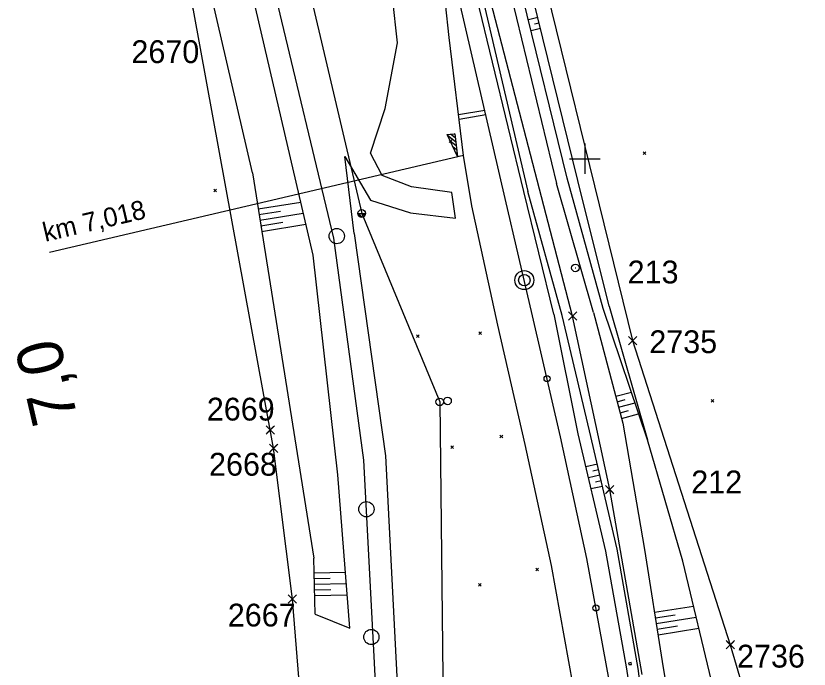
# Model space of a CAD drawing. Extents: x -866402 to -860377, y -1041908 to -1038598.
# Drawn here: x -864174.8 to -864070.5, y -1040667.1 to -1040581.2 of the extents above; entities that cross this region are included whole.
import ezdxf

# ---------------------------------------------------------------- set-up
doc = ezdxf.new("R2010")
doc.units = 0
for name, color, linetype in [('PS 02 trasa', 7, 'Continuous'), ('SZDC', 7, 'Continuous'), ('Vrstva 1', 7, 'Continuous'), ('Vrstva 12', 7, 'Continuous'), ('Vrstva 25', 7, 'Continuous'), ('Vrstva 3', 7, 'Continuous'), ('Vrstva 36', 7, 'Continuous'), ('Vrstva 43', 7, 'Continuous'), ('Vrstva 48', 7, 'Continuous'), ('Vrstva 49', 7, 'Continuous'), ('Vrstva 5', 7, 'Continuous'), ('Vrstva 51', 7, 'Continuous'), ('Vrstva 60', 7, 'Continuous'), ('Vrstva 7', 7, 'Continuous')]:
    doc.layers.add(name, color=color, linetype=linetype)

msp = doc.modelspace()

# ---------------------------------------------------------------- linework, layer by layer
at = {"layer": 'PS 02 trasa'}
msp.add_lwpolyline([(-864092.44, -1040667.81), (-864096.73, -1040643.48), (-864101.6, -1040620.68), (-864114.4, -1040571.57), (-864120.4, -1040546.07), (-864126.1, -1040521.65), (-864133.1, -1040497.42), (-864136.01, -1040484.96), (-864136.16, -1040483.4), (-864136.77, -1040480.68), (-864138.24, -1040475.43), (-864138.78, -1040473.1), (-864144.58, -1040448.28), (-864149.9, -1040424.47), (-864155.58, -1040400.07), (-864161.43, -1040375.87)], dxfattribs=at)
at = {"layer": 'SZDC'}
for points in [[(-864163.47, -1040355.8), (-864153.11, -1040402.25), (-864151.77, -1040408.24), (-864141.64, -1040383.5), (-864136.16, -1040395.65), (-864121.34, -1040428.57), (-864124.99, -1040437.14), (-864137.01, -1040440.86), (-864126.47, -1040480.6), (-864126.25, -1040482.63), (-864122.51, -1040516.53), (-864121.02, -1040529.98), (-864108.77, -1040562.65), (-864093.71, -1040623.91), (-864080.87, -1040663.9), (-864070.5, -1040699.09), (-864073.5, -1040728.47), (-864078.36, -1040748.13), (-864079.13, -1040751.24), (-864090.67, -1040816.12), (-864108.73, -1040902.46), (-864114.59, -1040901.24), (-864124.2, -1040948.66)], [(-864138.75, -1040728.98), (-864138.47, -1040725.87), (-864136.27, -1040677.33), (-864137.29, -1040671.97), (-864138.47, -1040657.89), (-864140.94, -1040638.06), (-864141.38, -1040635.65), (-864151.49, -1040580.44), (-864163.71, -1040536.33), (-864169.06, -1040517.01), (-864150.41, -1040517.55)]]:
    msp.add_lwpolyline(points, dxfattribs=at)
at = {"layer": 'Vrstva 1'}
for points in [[(-864097.54, -1040711.48), (-864097.87, -1040701.96), (-864099.26, -1040685.52), (-864101.52, -1040669.26), (-864104.38, -1040653.46), (-864107.83, -1040637.59), (-864111.43, -1040621.89), (-864114.88, -1040606.2), (-864115.97, -1040599.59), (-864117.84, -1040584.06), (-864118.34, -1040579.59)], [(-864106.24, -1040825.76), (-864103.09, -1040810.5), (-864100.1, -1040795.72), (-864097.36, -1040780.89), (-864095.11, -1040765.45), (-864093.48, -1040749.15), (-864092.63, -1040733.44), (-864092.48, -1040717.35), (-864093.09, -1040701.61), (-864094.53, -1040685.03), (-864096.79, -1040668.55), (-864099.73, -1040652.55), (-864103.2, -1040636.58), (-864106.87, -1040620.67), (-864110.47, -1040605.21), (-864116.49, -1040579.33)]]:
    msp.add_lwpolyline(points, dxfattribs=at)
for centre in [(-864104.96, -1040628.93), (-864098.54, -1040659.06)]:
    msp.add_circle(centre, 0.4, dxfattribs=at)
at = {"layer": 'Vrstva 12'}
msp.add_lwpolyline([(-864093.88, -1040666.49), (-864093.91, -1040666.24), (-864094.27, -1040666.31), (-864094.19, -1040666.5), (-864093.88, -1040666.49)], dxfattribs=at)
at = {"layer": 'Vrstva 25'}
msp.add_lwpolyline([(-864146.39, -1040535.54), (-864136.96, -1040574.77), (-864129.34, -1040607.19), (-864119.08, -1040631.96), (-864118.63, -1040672.13), (-864118.95, -1040709.63), (-864118.85, -1040746.24)], dxfattribs=at)
at = {"layer": 'Vrstva 3'}
for p, q in [((-864116.99, -1040597.77), (-864118.06, -1040596.93)), ((-864117.05, -1040597.25), (-864117.66, -1040596.78)), ((-864117.12, -1040596.72), (-864117.13, -1040596.71)), ((-864116.93, -1040598.3), (-864117.71, -1040597.69)), ((-864116.86, -1040598.83), (-864117.35, -1040598.45)), ((-864116.8, -1040599.35), (-864116.99, -1040599.21)), ((-864115.97, -1040599.59), (-864170.42, -1040612.31))]:
    msp.add_line(p, q, dxfattribs=at)
msp.add_lwpolyline([(-864116.76, -1040599.69), (-864118.11, -1040596.83), (-864117.12, -1040596.71), (-864116.76, -1040599.69)], dxfattribs=at)
at = {"layer": 'Vrstva 36'}
for p, q in [((-864129.84, -1040607.19), (-864128.84, -1040607.19)), ((-864129.28, -1040607.69), (-864129.77, -1040607.19)), ((-864128.94, -1040607.49), (-864129.24, -1040607.19))]:
    msp.add_line(p, q, dxfattribs=at)
for centre, radius in [((-864129.34, -1040607.19), 0.503), ((-864119.08, -1040631.96), 0.5), ((-864118.06, -1040631.84), 0.5)]:
    msp.add_circle(centre, radius, dxfattribs=at)
msp.add_arc((-864129.34, -1040607.19), 0.503, 180, 0, dxfattribs=at)
at = {"layer": 'Vrstva 43'}
for centre in [(-864132.63, -1040610.17), (-864128.73, -1040646.08), (-864128.08, -1040662.88)]:
    msp.add_circle(centre, 1, dxfattribs=at)
at = {"layer": 'Vrstva 48'}
for p, q in [((-864106.18, -1040581.43), (-864107.43, -1040581.74)), ((-864106, -1040582.16), (-864106.62, -1040582.32)), ((-864105.82, -1040582.89), (-864107.07, -1040583.2)), ((-864142.98, -1040606.59), (-864137.36, -1040605.69)), ((-864142.86, -1040607.33), (-864140.03, -1040606.88)), ((-864142.74, -1040608.07), (-864137.03, -1040607.16)), ((-864142.62, -1040608.81), (-864139.74, -1040608.35)), ((-864142.51, -1040609.55), (-864136.69, -1040608.62)), ((-864095.94, -1040631.23), (-864093.88, -1040630.68)), ((-864095.75, -1040631.95), (-864094.69, -1040631.67)), ((-864095.56, -1040632.68), (-864093.4, -1040632.11)), ((-864095.36, -1040633.4), (-864094.26, -1040633.11)), ((-864095.17, -1040634.13), (-864092.92, -1040633.53)), ((-864098.35, -1040640.15), (-864099.88, -1040640.5)), ((-864098.18, -1040640.88), (-864098.95, -1040641.06)), ((-864098.02, -1040641.61), (-864099.53, -1040641.96)), ((-864097.84, -1040642.34), (-864098.6, -1040642.52)), ((-864097.68, -1040643.07), (-864099.19, -1040643.42)), ((-864135.62, -1040654.44), (-864131.47, -1040654.34)), ((-864135.6, -1040655.19), (-864133.51, -1040655.14)), ((-864135.58, -1040655.94), (-864131.36, -1040655.84)), ((-864135.57, -1040656.69), (-864133.43, -1040656.64)), ((-864135.55, -1040657.44), (-864131.24, -1040657.34)), ((-864090.84, -1040659.63), (-864085.7, -1040658.81)), ((-864090.72, -1040660.37), (-864088.12, -1040659.95)), ((-864090.61, -1040661.11), (-864085.35, -1040660.27)), ((-864090.49, -1040661.85), (-864087.83, -1040661.43)), ((-864090.37, -1040662.59), (-864085, -1040661.73))]:
    msp.add_line(p, q, dxfattribs=at)
at = {"layer": 'Vrstva 49'}
for p, q in [((-864135.75, -1040612.68), (-864150.58, -1040548.65)), ((-864116.49, -1040550.48), (-864103.72, -1040603.27)), ((-864102.31, -1040602.57), (-864115.14, -1040550.32)), ((-864100.92, -1040602.87), (-864113.94, -1040549.8)), ((-864143.73, -1040601.87), (-864155.22, -1040551.97)), ((-864108.03, -1040604.31), (-864120.57, -1040552.27)), ((-864117.84, -1040597.49), (-864117.48, -1040597.85)), ((-864117.84, -1040597.85), (-864117.48, -1040597.49)), ((-864092.34, -1040599.08), (-864091.99, -1040599.44)), ((-864092.34, -1040599.44), (-864091.99, -1040599.08)), ((-864143.73, -1040601.87), (-864135.66, -1040652.53)), ((-864097.59, -1040619.69), (-864102.31, -1040602.57)), ((-864098.84, -1040620.21), (-864103.72, -1040603.27)), ((-864096.78, -1040619.38), (-864100.92, -1040602.87)), ((-864148.81, -1040603.98), (-864148.45, -1040604.34)), ((-864148.81, -1040604.34), (-864148.45, -1040603.98)), ((-864104.08, -1040620.45), (-864108.03, -1040604.31)), ((-864102.98, -1040620.62), (-864107.48, -1040604.29)), ((-864132.49, -1040641.54), (-864135.75, -1040612.68)), ((-864096.78, -1040619.38), (-864091.76, -1040636.95)), ((-864091.76, -1040636.95), (-864097.59, -1040619.69)), ((-864122.16, -1040623.17), (-864121.81, -1040623.52)), ((-864122.16, -1040623.52), (-864121.81, -1040623.17)), ((-864113.96, -1040622.74), (-864113.61, -1040623.09)), ((-864113.96, -1040623.09), (-864113.61, -1040622.74)), ((-864083.39, -1040631.64), (-864083.04, -1040631.99)), ((-864083.39, -1040631.99), (-864083.04, -1040631.64)), ((-864111.16, -1040636.34), (-864110.8, -1040636.7)), ((-864111.16, -1040636.7), (-864110.8, -1040636.34)), ((-864087.11, -1040652.9), (-864091.76, -1040636.95)), ((-864117.62, -1040637.74), (-864117.26, -1040638.1)), ((-864117.62, -1040638.1), (-864117.26, -1040637.74)), ((-864130.89, -1040661.71), (-864132.49, -1040641.54)), ((-864135.49, -1040659.89), (-864135.66, -1040652.53)), ((-864073.12, -1040711.34), (-864087.11, -1040652.9)), ((-864106.45, -1040653.84), (-864106.09, -1040654.2)), ((-864106.45, -1040654.2), (-864106.09, -1040653.84)), ((-864114, -1040655.83), (-864113.65, -1040656.19)), ((-864114, -1040656.19), (-864113.65, -1040655.83)), ((-864135.49, -1040659.89), (-864130.89, -1040661.71))]:
    msp.add_line(p, q, dxfattribs=at)
for points in [[(-864126.85, -1040523.97), (-864119.74, -1040552.01), (-864107.48, -1040604.29)], [(-864098.84, -1040620.21), (-864095.01, -1040634.75), (-864092.16, -1040651.38), (-864089.81, -1040666.12), (-864086.87, -1040683.92), (-864085.58, -1040701.33), (-864084.41, -1040717.13), (-864085.16, -1040733.51), (-864087.08, -1040749.64)], [(-864104.08, -1040620.45), (-864100.9, -1040636.16), (-864097.26, -1040651.59), (-864094.52, -1040667.07), (-864091.89, -1040684.71), (-864090.23, -1040701.32), (-864089.77, -1040717.22), (-864089.64, -1040733.92), (-864089.61, -1040734.11), (-864089.71, -1040734.54)], [(-864089.59, -1040749.59), (-864089.08, -1040734.34), (-864088.52, -1040717.17), (-864089.16, -1040701.27), (-864090.65, -1040684.69), (-864092.97, -1040667.04), (-864095.76, -1040651.32), (-864099.37, -1040635.76), (-864102.98, -1040620.62)]]:
    msp.add_lwpolyline(points, dxfattribs=at)
at = {"layer": 'Vrstva 5'}
for p, q in [((-864100, -1040598), (-864100, -1040602)), ((-864102, -1040600), (-864098, -1040600))]:
    msp.add_line(p, q, dxfattribs=at)
at = {"layer": 'Vrstva 51'}
for p, q in [((-864133, -1040610.44), (-864148.09, -1040547.63)), ((-864124.63, -1040584.75), (-864125.93, -1040572.94)), ((-864126.26, -1040593.39), (-864124.63, -1040584.75)), ((-864128.19, -1040599.27), (-864126.26, -1040593.39)), ((-864130.33, -1040609.82), (-864131.56, -1040599.69)), ((-864116.99, -1040607.8), (-864117.51, -1040604.45))]:
    msp.add_line(p, q, dxfattribs=at)
for points in [[(-864117.51, -1040604.45), (-864122.81, -1040603.7), (-864126.65, -1040602.19), (-864128.19, -1040599.27)], [(-864131.56, -1040599.69), (-864128.21, -1040605.45), (-864122.94, -1040607.11), (-864116.99, -1040607.8)], [(-864130.33, -1040609.82), (-864126.24, -1040639.08), (-864123.47, -1040692.83), (-864122.06, -1040721.7), (-864121.13, -1040734.38)], [(-864125.97, -1040734.57), (-864125.25, -1040721.58), (-864126.27, -1040692.97), (-864129.06, -1040639.62), (-864133, -1040610.44)]]:
    msp.add_lwpolyline(points, dxfattribs=at)
at = {"layer": 'Vrstva 60'}
for p, q in [((-864101.15, -1040621.13), (-864102.15, -1040620.13)), ((-864101.15, -1040620.23), (-864102.15, -1040621.23)), ((-864102.05, -1040621.13), (-864101.05, -1040620.13)), ((-864102.05, -1040620.23), (-864101.05, -1040621.23)), ((-864101.6, -1040620.68), (-864101.6, -1040620.68)), ((-864093.26, -1040624.36), (-864094.26, -1040623.36)), ((-864093.26, -1040623.46), (-864094.26, -1040624.46)), ((-864094.16, -1040624.36), (-864093.16, -1040623.36)), ((-864094.16, -1040623.46), (-864093.16, -1040624.46)), ((-864093.71, -1040623.91), (-864093.71, -1040623.91)), ((-864140.93, -1040636.1), (-864141.93, -1040635.1)), ((-864140.93, -1040635.2), (-864141.93, -1040636.2)), ((-864141.83, -1040636.1), (-864140.83, -1040635.1)), ((-864141.83, -1040635.2), (-864140.83, -1040636.2)), ((-864141.38, -1040635.65), (-864141.38, -1040635.65)), ((-864140.49, -1040638.51), (-864141.49, -1040637.51)), ((-864140.49, -1040637.61), (-864141.49, -1040638.61)), ((-864141.39, -1040638.51), (-864140.39, -1040637.51)), ((-864141.39, -1040637.61), (-864140.39, -1040638.61)), ((-864140.94, -1040638.06), (-864140.94, -1040638.06)), ((-864096.28, -1040643.94), (-864097.28, -1040642.94)), ((-864096.28, -1040643.04), (-864097.28, -1040644.04)), ((-864097.18, -1040643.94), (-864096.18, -1040642.94)), ((-864097.18, -1040643.04), (-864096.18, -1040644.04)), ((-864096.73, -1040643.48), (-864096.73, -1040643.48)), ((-864138.02, -1040658.34), (-864139.02, -1040657.34)), ((-864138.02, -1040657.44), (-864139.02, -1040658.44)), ((-864138.92, -1040658.34), (-864137.92, -1040657.34)), ((-864138.92, -1040657.44), (-864137.92, -1040658.44)), ((-864138.47, -1040657.89), (-864138.47, -1040657.89)), ((-864080.42, -1040664.35), (-864081.42, -1040663.35)), ((-864080.42, -1040663.45), (-864081.42, -1040664.45)), ((-864081.32, -1040664.35), (-864080.32, -1040663.35)), ((-864081.32, -1040663.45), (-864080.32, -1040664.45)), ((-864080.87, -1040663.9), (-864080.87, -1040663.9))]:
    msp.add_line(p, q, dxfattribs=at)
at = {"layer": 'Vrstva 7'}
for p, q in [((-864113.16, -1040593.64), (-864116.61, -1040594.24)), ((-864113.03, -1040594.22), (-864116.54, -1040594.84)), ((-864101.29, -1040614.35), (-864101.19, -1040614.35))]:
    msp.add_line(p, q, dxfattribs=at)
for centre, radius in [((-864101.24, -1040614.35), 0.5), ((-864107.96, -1040615.96), 1.25), ((-864107.96, -1040615.96), 0.752)]:
    msp.add_circle(centre, radius, dxfattribs=at)

# ---------------------------------------------------------------- texts
at = {"layer": 'Vrstva 3'}
msp.add_text('km 7,018', height=2.5, rotation=13.1449, dxfattribs=at).set_placement((-864170.97, -1040610.93))
at = {"layer": 'Vrstva 60'}
for s, p in [('2670', (-864159.64, -1040587.42)), ('213', (-864094.37, -1040616.39)), ('2735', (-864091.52, -1040625.56)), ('2669', (-864149.72, -1040634.42)), ('2668', (-864149.43, -1040641.67)), ('212', (-864086, -1040643.99)), ('2667', (-864146.96, -1040661.5)), ('2736', (-864079.98, -1040666.9))]:
    msp.add_text(s, height=3, dxfattribs=at).set_placement(p)
at = {"layer": 'Vrstva 7'}
msp.add_text('7,0', height=6, rotation=103.1015, dxfattribs=at).set_placement((-864166.66, -1040634.19))

doc.saveas('drawing.dxf')
